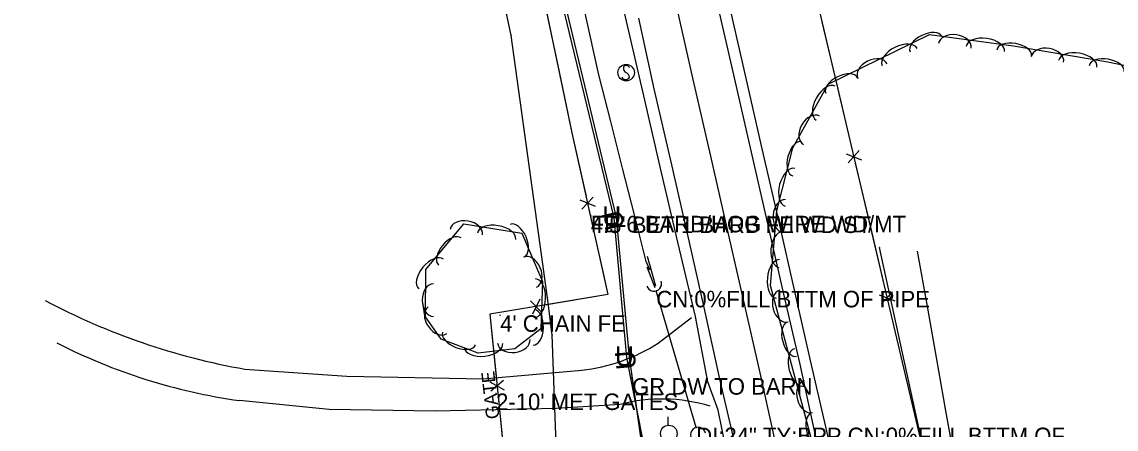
# Model space of a CAD drawing. Extents: x 954793 to 988390, y 1867850 to 1924428.
# Drawn here: x 957778 to 958109.2, y 1918997.9 to 1919121.2 of the extents above; entities that cross this region are included whole.
import ezdxf

# ---------------------------------------------------------------- set-up
doc = ezdxf.new("R2010")
doc.units = 0
for name, color, linetype in [('Default', 7, 'Continuous'), ('S_CROSS_DRAIN', 7, 'Continuous'), ('S_DITCHLINE', 7, 'Continuous'), ('S_DRG_PT_SYM', 7, 'Continuous'), ('S_DRIVEWAY', 7, 'Continuous'), ('S_EDGE_PAVEMENT', 7, 'Continuous'), ('S_FENCE', 7, 'Continuous'), ('S_FIBER_OPTIC_CABLE', 7, 'Continuous'), ('S_GATE_ANNOT', 7, 'Continuous'), ('S_MSC_PT_SYM', 7, 'Continuous'), ('S_PAVEMENT_CROWN', 7, 'Continuous'), ('S_SHOULDER', 7, 'Continuous'), ('S_SIDE_DRAIN', 7, 'Continuous'), ('S_SIDE_DRAIN_ANNOT', 7, 'Continuous'), ('S_SIGN', 7, 'Continuous'), ('S_STREAM', 7, 'Continuous'), ('S_SURVEY_TEXT_ANNOT', 7, 'Continuous'), ('S_TREE', 7, 'Continuous'), ('S_UNDERGROUND_CABLE', 7, 'Continuous'), ('S_UTILITY_POLE', 7, 'Continuous'), ('S_UTL_PT_SYM', 7, 'Continuous'), ('S_WATER_UTILITIES', 7, 'Continuous')]:
    doc.layers.add(name, color=color, linetype=linetype)

msp = doc.modelspace()

# ---------------------------------------------------------------- linework, layer by layer
at = {"layer": 'S_CROSS_DRAIN'}
for centre, start, end in [((957969.33, 1919041.93), 199.533, 19.8621), ((957982.68, 1918996.1), 14.3077, 194.6369)]:
    msp.add_arc(centre, 2.3, start, end, dxfattribs=at)
at = {"layer": 'S_DITCHLINE'}
for points in [[(957969.61, 1919040.65), (957967.25, 1919046.86), (957968.04, 1919046.12), (957966.95, 1919048.57), (957963.37, 1919062.73), (957959.79, 1919076.88), (957956.21, 1919091.03), (957952.63, 1919105.19), (957948.5, 1919123.81), (957944.37, 1919142.43), (957940.24, 1919161.05), (957936.11, 1919179.68), (957932.71, 1919195.86), (957929.32, 1919212.05), (957926.04, 1919230.8), (957922.75, 1919249.55), (957919.47, 1919268.3), (957916.19, 1919287.05), (957912.91, 1919304.8), (957909.63, 1919322.54), (957906.35, 1919340.29), (957903.07, 1919358.04)], [(958070.82, 1918865.48), (958070.78, 1918883.74), (958070.74, 1918902.01), (958068.53, 1918905.88), (958065.93, 1918926.72), (958063.33, 1918947.56), (958066.58, 1918959.89), (958063.57, 1918973.61), (958060.55, 1918987.33), (958057.68, 1919003.43), (958054.81, 1919019.52), (958051.94, 1919035.62), (958049.07, 1919051.72)]]:
    msp.add_lwpolyline(points, dxfattribs=at)
at = {"layer": 'S_DRG_PT_SYM'}
for points in [[(957970, 1919039.73), (957969.95, 1919039.72), (957970, 1919039.73), (957970.01, 1919039.69), (957970, 1919039.73), (957970.05, 1919039.75), (957970, 1919039.73), (957969.98, 1919039.78)], [(957970, 1919039.73), (957969.95, 1919039.72), (957970, 1919039.73), (957970.01, 1919039.69), (957970, 1919039.73), (957970.05, 1919039.75), (957970, 1919039.73), (957969.98, 1919039.78)], [(957982.08, 1918998.31), (957982.03, 1918998.29), (957982.08, 1918998.31), (957982.09, 1918998.26), (957982.08, 1918998.31), (957982.13, 1918998.32), (957982.08, 1918998.31), (957982.06, 1918998.35)], [(957982.08, 1918998.31), (957982.03, 1918998.29), (957982.08, 1918998.31), (957982.09, 1918998.26), (957982.08, 1918998.31), (957982.13, 1918998.32), (957982.08, 1918998.31), (957982.06, 1918998.35)]]:
    msp.add_lwpolyline(points, close=True, dxfattribs=at)
for points in [[(957970, 1919039.73), (957970, 1919039.78), (957970, 1919039.73), (957969.95, 1919039.73), (957970, 1919039.73), (957970, 1919039.68), (957970, 1919039.73), (957970.05, 1919039.73)], [(957982.08, 1918998.31), (957982.08, 1918998.36), (957982.08, 1918998.31), (957982.03, 1918998.31), (957982.08, 1918998.31), (957982.08, 1918998.26), (957982.08, 1918998.31), (957982.13, 1918998.31)]]:
    msp.add_lwpolyline(points, dxfattribs=at)
at = {"layer": 'S_DRIVEWAY'}
for points in [[(957970.57, 1919023.86), (957980.67, 1919031.64)], [(957845.5, 1919016.02), (957876.3, 1919013.85), (957917.61, 1919013.04), (957947.41, 1919015.72)], [(957959.08, 1919005.29), (957939.84, 1919004.09), (957903.08, 1919003.27), (957870.98, 1919003.82), (957843.81, 1919006.5)]]:
    msp.add_lwpolyline(points, dxfattribs=at)
for centre, major_axis, ratio, start_param, end_param in [((957879.53, 1919211.95), (195.34, -50.05), 0.98609, 4.471317, 4.790125), ((957867.04, 1919175.32), (167.44, -42.18), 0.986758, 4.483529, 4.821027), ((957941.57, 1919068.7), (53.17, 9.2), 0.987803, 4.651383, 5.110657), ((957971.72, 1918958.32), (-47.99, -8.91), 0.996629, 4.226976, 4.79163)]:
    msp.add_ellipse(centre, major_axis=major_axis, ratio=ratio, start_param=start_param, end_param=end_param, dxfattribs=at)
at = {"layer": 'S_EDGE_PAVEMENT'}
for points in [[(958073.63, 1918751.12), (958068.78, 1918772.47), (958063.92, 1918793.82), (958059.67, 1918812.63), (958055.41, 1918831.45), (958051.01, 1918850.71), (958046.61, 1918869.97), (958042.63, 1918887.58), (958038.66, 1918905.19), (958034.81, 1918922.83), (958030.95, 1918940.47), (958026.59, 1918959.08), (958022.22, 1918977.68), (958017.81, 1918997.8), (958013.4, 1919017.92), (958008.64, 1919038.76), (958003.89, 1919059.59), (957998.54, 1919083.05), (957993.18, 1919106.5), (957988.27, 1919128.06)], [(957995.95, 1918983.93), (957994.04, 1918992.24), (957989.35, 1919012.62), (957984.65, 1919033.76), (957979.94, 1919054.9), (957974.66, 1919077.89), (957969.38, 1919100.89), (957964.69, 1919122.32)]]:
    msp.add_lwpolyline(points, dxfattribs=at)
at = {"layer": 'S_FENCE'}
for p, q in [((958027.44, 1919081.27), (958032.08, 1919079.43)), ((958031.43, 1919082.21), (958028.1, 1919078.49)), ((957946.86, 1919067.26), (957951.47, 1919065.38)), ((957950.86, 1919068.15), (957947.48, 1919064.49)), ((958037.51, 1919038.53), (958042.16, 1919036.69)), ((958041.5, 1919039.47), (958038.17, 1919035.75)), ((957935.39, 1919033.18), (957931.89, 1919036.75)), ((957934.72, 1919037.22), (957932.57, 1919032.71)), ((957919.63, 1919012.15), (957923.99, 1919009.74)), ((957923.71, 1919012.56), (957919.92, 1919009.33))]:
    msp.add_line(p, q, dxfattribs=at)
for points in [[(957974.36, 1919315.42), (958171.6, 1918478.59)], [(957904.56, 1919278.24), (957944.44, 1919087.6)], [(957936.5, 1919125.58), (957940.59, 1919106.01)], [(958020.15, 1919121.15), (958024.73, 1919101.72)], [(957940.59, 1919106.01), (957944.44, 1919087.6)], [(958024.73, 1919101.72), (958029.3, 1919082.29)], [(957944.44, 1919087.6), (957948.74, 1919068.26)], [(957944.44, 1919087.6), (957955.33, 1919038.58)], [(958030.22, 1919078.41), (958034.8, 1919058.98)], [(957949.6, 1919064.39), (957953.9, 1919045.04)], [(958034.8, 1919058.98), (958039.38, 1919039.55)], [(958150.53, 1918989.17), (958117.02, 1918988.97), (958050.26, 1918994.6), (958037.56, 1919052.81)], [(958150.53, 1918989.17), (958117.02, 1918988.97), (958050.26, 1918994.6), (958037.56, 1919052.81)], [(957953.9, 1919045.04), (957955.33, 1919038.58)], [(957955.33, 1919038.58), (957919.64, 1919032.63)], [(957955.33, 1919038.58), (957935.61, 1919035.29)], [(957931.67, 1919034.64), (957919.64, 1919032.63)], [(957919.64, 1919032.63), (957921.62, 1919012.92)], [(957919.64, 1919032.63), (957924.74, 1918981.72)], [(957922.01, 1919008.97), (957923.99, 1918989.26)]]:
    msp.add_lwpolyline(points, dxfattribs=at)
at = {"layer": 'S_FIBER_OPTIC_CABLE'}
for p, q in [((957957.92, 1919061.91), (957942.33, 1919127.19)), ((957961.87, 1919019.63), (957957.92, 1919061.91)), ((957966.64, 1918986.41), (957961.87, 1919019.63))]:
    msp.add_line(p, q, dxfattribs=at)
msp.add_lwpolyline([(957966.64, 1918986.41), (957961.87, 1919019.63), (957957.92, 1919061.91), (957942.33, 1919127.19), (957929.06, 1919189.56), (957914.72, 1919256.53), (957903.24, 1919320.63), (957898.55, 1919331.88), (957886.67, 1919388.02), (957871.83, 1919455.69), (957862.45, 1919505.42), (957844.15, 1919574.86), (957831.3, 1919628.15), (957817.77, 1919672.5), (957789.71, 1919741.98), (957767.34, 1919783.13), (957730.69, 1919845.62), (957701.01, 1919900.26), (957674.68, 1919947.84), (957633.7, 1920013.73), (957589.7, 1920086.13), (957561.63, 1920129.11), (957536.74, 1920167.19), (957513.26, 1920206.3)], dxfattribs=at)
msp.add_lwpolyline([(957966.64, 1918986.41), (957961.87, 1919019.63), (957957.92, 1919061.91), (957942.33, 1919127.19), (957929.06, 1919189.56), (957914.72, 1919256.53), (957903.24, 1919320.63), (957898.55, 1919331.88), (957886.67, 1919388.02), (957871.83, 1919455.69), (957862.45, 1919505.42), (957844.15, 1919574.86), (957831.3, 1919628.15), (957817.77, 1919672.5), (957789.71, 1919741.98), (957767.34, 1919783.13), (957730.69, 1919845.62), (957701.01, 1919900.26), (957674.68, 1919947.84), (957633.7, 1920013.73), (957589.7, 1920086.13), (957561.63, 1920129.11), (957536.74, 1920167.19), (957513.26, 1920206.3)], dxfattribs=at)
at = {"layer": 'S_MSC_PT_SYM'}
for points in [[(957950.15, 1919062.45), (957950.15, 1919062.5), (957950.15, 1919062.45), (957950.1, 1919062.45), (957950.15, 1919062.45), (957950.15, 1919062.4), (957950.15, 1919062.45), (957950.2, 1919062.45)], [(957950.15, 1919062.45), (957950.15, 1919062.5), (957950.15, 1919062.45), (957950.1, 1919062.45), (957950.15, 1919062.45), (957950.15, 1919062.4), (957950.15, 1919062.45), (957950.2, 1919062.45)], [(957950.15, 1919062.25), (957950.15, 1919062.3), (957950.15, 1919062.25), (957950.1, 1919062.25), (957950.15, 1919062.25), (957950.15, 1919062.2), (957950.15, 1919062.25), (957950.2, 1919062.25)], [(957950.15, 1919062.25), (957950.15, 1919062.3), (957950.15, 1919062.25), (957950.1, 1919062.25), (957950.15, 1919062.25), (957950.15, 1919062.2), (957950.15, 1919062.25), (957950.2, 1919062.25)], [(958037.56, 1919052.81), (958037.51, 1919052.79), (958037.56, 1919052.81), (958037.57, 1919052.76), (958037.56, 1919052.81), (958037.61, 1919052.82), (958037.56, 1919052.81), (958037.55, 1919052.85)], [(958037.56, 1919052.81), (958037.51, 1919052.79), (958037.56, 1919052.81), (958037.57, 1919052.76), (958037.56, 1919052.81), (958037.61, 1919052.82), (958037.56, 1919052.81), (958037.55, 1919052.85)], [(957922.73, 1919032.32), (957922.73, 1919032.37), (957922.73, 1919032.32), (957922.68, 1919032.32), (957922.73, 1919032.32), (957922.73, 1919032.27), (957922.73, 1919032.32), (957922.78, 1919032.32)], [(957922.73, 1919032.32), (957922.73, 1919032.37), (957922.73, 1919032.32), (957922.68, 1919032.32), (957922.73, 1919032.32), (957922.73, 1919032.27), (957922.73, 1919032.32), (957922.78, 1919032.32)], [(957962.68, 1919013.29), (957962.68, 1919013.34), (957962.68, 1919013.29), (957962.63, 1919013.29), (957962.68, 1919013.29), (957962.68, 1919013.24), (957962.68, 1919013.29), (957962.73, 1919013.29)], [(957962.68, 1919013.29), (957962.68, 1919013.34), (957962.68, 1919013.29), (957962.63, 1919013.29), (957962.68, 1919013.29), (957962.68, 1919013.24), (957962.68, 1919013.29), (957962.73, 1919013.29)], [(957921.51, 1919008.64), (957921.51, 1919008.69), (957921.51, 1919008.64), (957921.46, 1919008.64), (957921.51, 1919008.64), (957921.51, 1919008.59), (957921.51, 1919008.64), (957921.56, 1919008.64)], [(957921.51, 1919008.64), (957921.51, 1919008.69), (957921.51, 1919008.64), (957921.46, 1919008.64), (957921.51, 1919008.64), (957921.51, 1919008.59), (957921.51, 1919008.64), (957921.56, 1919008.64)]]:
    msp.add_lwpolyline(points, close=True, dxfattribs=at)
for points in [[(957950.15, 1919062.45), (957950.15, 1919062.5), (957950.15, 1919062.45), (957950.1, 1919062.45), (957950.15, 1919062.45), (957950.15, 1919062.4), (957950.15, 1919062.45), (957950.2, 1919062.45)], [(957950.15, 1919062.25), (957950.15, 1919062.3), (957950.15, 1919062.25), (957950.1, 1919062.25), (957950.15, 1919062.25), (957950.15, 1919062.2), (957950.15, 1919062.25), (957950.2, 1919062.25)], [(958037.56, 1919052.81), (958037.56, 1919052.86), (958037.56, 1919052.81), (958037.51, 1919052.81), (958037.56, 1919052.81), (958037.56, 1919052.76), (958037.56, 1919052.81), (958037.61, 1919052.81)], [(957922.73, 1919032.32), (957922.73, 1919032.37), (957922.73, 1919032.32), (957922.68, 1919032.32), (957922.73, 1919032.32), (957922.73, 1919032.27), (957922.73, 1919032.32), (957922.78, 1919032.32)], [(957962.68, 1919013.29), (957962.68, 1919013.34), (957962.68, 1919013.29), (957962.63, 1919013.29), (957962.68, 1919013.29), (957962.68, 1919013.24), (957962.68, 1919013.29), (957962.73, 1919013.29)], [(957921.51, 1919008.64), (957921.51, 1919008.69), (957921.51, 1919008.64), (957921.46, 1919008.64), (957921.51, 1919008.64), (957921.51, 1919008.59), (957921.51, 1919008.64), (957921.56, 1919008.64)]]:
    msp.add_lwpolyline(points, dxfattribs=at)
at = {"layer": 'S_PAVEMENT_CROWN'}
msp.add_lwpolyline([(958061.66, 1918748.46), (958056.79, 1918770.18), (958051.93, 1918791.91), (958047.72, 1918809.94), (958043.52, 1918827.98), (958039.18, 1918847.41), (958034.83, 1918866.85), (958030.82, 1918884.74), (958026.81, 1918902.64), (958022.81, 1918920.12), (958018.81, 1918937.61), (958014.57, 1918956.17), (958010.34, 1918974.73), (958005.79, 1918995.26), (958001.24, 1919015.79), (957996.51, 1919036.58), (957991.77, 1919057.37), (957986.47, 1919080.55), (957981.17, 1919103.72), (957976.32, 1919125.24)], dxfattribs=at)
at = {"layer": 'S_SHOULDER'}
for points in [[(957992.71, 1918984.07), (957992.06, 1918987.24), (957988.72, 1919003.57), (957985.63, 1919012.2), (957981.83, 1919032.01), (957976.47, 1919054.46), (957971.2, 1919077.27), (957965.92, 1919100.07), (957961.02, 1919121.37), (957956.11, 1919142.67), (957956.01, 1919143.11)], [(958077.33, 1918752.15), (958072.45, 1918773.33), (958067.57, 1918794.51), (958063.31, 1918813.05), (958059.05, 1918831.58), (958054.63, 1918851.41), (958050.22, 1918871.23), (958046.21, 1918888.65), (958042.21, 1918906.07), (958038.33, 1918923.54), (958034.45, 1918941.01), (958030.19, 1918959.73), (958025.92, 1918978.45), (958021.32, 1918998.55), (958016.72, 1919018.64), (958011.96, 1919039.58), (958007.19, 1919060.51), (958001.88, 1919083.62), (957996.57, 1919106.73), (957991.61, 1919128.51)]]:
    msp.add_lwpolyline(points, dxfattribs=at)
at = {"layer": 'S_SIDE_DRAIN'}
msp.add_line((957982.08, 1918998.31), (957970, 1919039.73), dxfattribs=at)
msp.add_lwpolyline([(957982.08, 1918998.31), (957970, 1919039.73)], dxfattribs=at)
msp.add_lwpolyline([(957982.08, 1918998.31), (957970, 1919039.73)], dxfattribs=at)
at = {"layer": 'S_SIGN'}
msp.add_circle((957960.87, 1919105.81), 2.49, dxfattribs=at)
for centre, radius, start, end in [((957961.55, 1919107.13), 1.5, 167.1196, 241.9813), ((957960.94, 1919107.07), 0.95, 16.5258, 156.8957), ((957960.71, 1919104.98), 1.28, 204.641, 335.359), ((957960.45, 1919104.46), 1.4, 358.6529, 73.7063)]:
    msp.add_arc(centre, radius, start, end, dxfattribs=at)
at = {"layer": 'S_STREAM'}
msp.add_lwpolyline([(957967.21, 1919050.2), (957969.75, 1919041.27)], dxfattribs=at)
at = {"layer": 'S_TREE'}
for points in [[(958037, 1918919.86), (958004.52, 1919041.33), (958006.46, 1919063.95), (958011.32, 1919083.06), (958022.03, 1919102.29), (958052.72, 1919117.37), (958078.09, 1919113.95), (958106.69, 1919109.11), (958127.05, 1919104.81), (958140.78, 1919087.74), (958140.55, 1919071.53), (958134.27, 1919060.55), (958137.15, 1919041.68), (958154.01, 1919034.86), (958178.09, 1919038.99), (958197.29, 1919040.2), (958222.87, 1919034.31), (958242.92, 1919023.4)], [(957900.17, 1919031.96), (957900.21, 1919046.16), (957911.77, 1919060.06), (957929.27, 1919057.16), (957935.57, 1919042.55), (957935.04, 1919028.24), (957927.2, 1919022.12), (957916.03, 1919020.85), (957904.89, 1919025.13), (957899.94, 1919032.15), (957899.32, 1919036.14)]]:
    msp.add_lwpolyline(points, dxfattribs=at)
for centre, major_axis, ratio in [((958051.62, 1919114.47), (-4.8, -2.36), 0.540699), ((958060.37, 1919113.93), (-4.91, 0.66), 0.685311), ((958043.66, 1919110.56), (-5.27, -2.59), 0.55008), ((958069.58, 1919112.96), (-5.82, 0.78), 0.55008), ((958078.3, 1919111.76), (-5.27, 0.89), 0.540699), ((958088.41, 1919109.79), (-4.89, 0.83), 0.685311), ((958035.47, 1919106.24), (-4.45, -2.19), 0.685311), ((958097.58, 1919108.5), (-5.79, 0.98), 0.55008), ((958106.33, 1919107.02), (-5.27, 0.89), 0.540699), ((958026.11, 1919101.93), (-4.8, -2.36), 0.540699), ((958021.27, 1919096.57), (-2.86, -5.13), 0.55008), ((958016.99, 1919088.35), (-2.41, -4.33), 0.685311), ((958012.65, 1919079.71), (-1.32, -5.18), 0.540699), ((958010.47, 1919071.11), (-1.45, -5.69), 0.55008), ((958008.72, 1919062.42), (-0.42, -4.94), 0.685311), ((957912.47, 1919057.53), (-4.89, 0.81), 0.685311), ((957921.65, 1919056.27), (-5.79, 0.96), 0.55008), ((957927.92, 1919054.95), (-2.12, 4.91), 0.540699), ((958007.58, 1919052.18), (-0.46, -5.33), 0.540699), ((957907.52, 1919051.63), (-3.42, -4.11), 0.540699), ((957931.76, 1919045.38), (-1.96, 4.55), 0.685311), ((957901.84, 1919044.81), (-3.75, -4.51), 0.55008), ((958006.83, 1919043.35), (-0.5, -5.85), 0.55008), ((957902.57, 1919036.91), (-0.01, -4.96), 0.685311), ((957933.26, 1919037.49), (0.22, 5.86), 0.55008), ((958008.65, 1919035.13), (1.28, -4.79), 0.685311), ((957903.78, 1919030.84), (2.85, -4.05), 0.685311), ((957932.93, 1919028.62), (0.2, 5.34), 0.540699), ((958011.06, 1919025.11), (1.38, -5.17), 0.540699), ((957910.31, 1919025.32), (4.99, -1.92), 0.540699), ((957926.87, 1919024.48), (4.92, 0.56), 0.685311), ((957917.7, 1919023.17), (5.83, 0.66), 0.55008), ((958013.35, 1919016.54), (1.52, -5.67), 0.55008), ((958015.99, 1919007.66), (1.28, -4.79), 0.685311), ((958018.4, 1918997.64), (1.38, -5.17), 0.540699)]:
    msp.add_ellipse(centre, major_axis=major_axis, ratio=ratio, start_param=3.141593, end_param=6.283185, dxfattribs=at)
at = {"layer": 'S_UNDERGROUND_CABLE'}
for p, q in [((957957.25, 1919061.89), (957941.54, 1919126.91)), ((957961.07, 1919019.51), (957957.25, 1919061.89)), ((957967.42, 1918987.01), (957961.07, 1919019.51))]:
    msp.add_line(p, q, dxfattribs=at)
msp.add_lwpolyline([(957967.42, 1918987.01), (957961.07, 1919019.51), (957957.25, 1919061.89), (957941.54, 1919126.91), (957928.48, 1919189.69), (957915.49, 1919256.77), (957902.14, 1919321.03), (957899.44, 1919332.23), (957885.96, 1919387.62), (957872.53, 1919455.86), (957861.37, 1919505.43), (957844.69, 1919575.08), (957830.01, 1919629.17), (957827.22, 1919628.4)], dxfattribs=at)
msp.add_lwpolyline([(957967.42, 1918987.01), (957961.07, 1919019.51), (957957.25, 1919061.89), (957941.54, 1919126.91), (957928.48, 1919189.69), (957915.49, 1919256.77), (957902.14, 1919321.03), (957899.44, 1919332.23), (957885.96, 1919387.62), (957872.53, 1919455.86), (957861.37, 1919505.43), (957844.69, 1919575.08), (957830.01, 1919629.17), (957827.22, 1919628.4)], dxfattribs=at)
at = {"layer": 'S_UTILITY_POLE'}
msp.add_line((957973.64, 1918999.06), (957973.64, 1919001.54), dxfattribs=at)
msp.add_circle((957973.79, 1918996.54), 2.5, dxfattribs=at)
at = {"layer": 'S_UTL_PT_SYM'}
for points in [[(957926.05, 1919117.03), (957926.05, 1919117.08), (957926.05, 1919117.03), (957926, 1919117.03), (957926.05, 1919117.03), (957926.05, 1919116.98), (957926.05, 1919117.03), (957926.1, 1919117.03)], [(957957.92, 1919061.91), (957957.92, 1919061.96), (957957.92, 1919061.91), (957957.87, 1919061.91), (957957.92, 1919061.91), (957957.92, 1919061.86), (957957.92, 1919061.91), (957957.97, 1919061.91)], [(957937.06, 1919037.64), (957937.06, 1919037.69), (957937.06, 1919037.64), (957937.01, 1919037.64), (957937.06, 1919037.64), (957937.06, 1919037.59), (957937.06, 1919037.64), (957937.11, 1919037.64)], [(957938.48, 1919026.36), (957938.48, 1919026.41), (957938.48, 1919026.36), (957938.43, 1919026.36), (957938.48, 1919026.36), (957938.48, 1919026.31), (957938.48, 1919026.36), (957938.53, 1919026.36)], [(957961.87, 1919019.63), (957961.87, 1919019.68), (957961.87, 1919019.63), (957961.82, 1919019.63), (957961.87, 1919019.63), (957961.87, 1919019.58), (957961.87, 1919019.63), (957961.92, 1919019.63)]]:
    msp.add_lwpolyline(points, dxfattribs=at)
for points in [[(957926.05, 1919117.03), (957926, 1919117.01), (957926.05, 1919117.03), (957926.06, 1919116.98), (957926.05, 1919117.03), (957926.1, 1919117.04), (957926.05, 1919117.03), (957926.04, 1919117.07)], [(957926.05, 1919117.03), (957926, 1919117.01), (957926.05, 1919117.03), (957926.06, 1919116.98), (957926.05, 1919117.03), (957926.1, 1919117.04), (957926.05, 1919117.03), (957926.04, 1919117.07)], [(957957.92, 1919061.91), (957957.87, 1919061.9), (957957.92, 1919061.91), (957957.93, 1919061.86), (957957.92, 1919061.91), (957957.96, 1919061.92), (957957.92, 1919061.91), (957957.9, 1919061.96)], [(957957.92, 1919061.91), (957957.87, 1919061.9), (957957.92, 1919061.91), (957957.93, 1919061.86), (957957.92, 1919061.91), (957957.96, 1919061.92), (957957.92, 1919061.91), (957957.9, 1919061.96)], [(957937.06, 1919037.64), (957937.01, 1919037.64), (957937.06, 1919037.64), (957937.07, 1919037.59), (957937.06, 1919037.64), (957937.11, 1919037.65), (957937.06, 1919037.64), (957937.06, 1919037.69)], [(957937.06, 1919037.64), (957937.01, 1919037.64), (957937.06, 1919037.64), (957937.07, 1919037.59), (957937.06, 1919037.64), (957937.11, 1919037.65), (957937.06, 1919037.64), (957937.06, 1919037.69)], [(957938.48, 1919026.36), (957938.43, 1919026.35), (957938.48, 1919026.36), (957938.49, 1919026.31), (957938.48, 1919026.36), (957938.53, 1919026.36), (957938.48, 1919026.36), (957938.47, 1919026.41)], [(957938.48, 1919026.36), (957938.43, 1919026.35), (957938.48, 1919026.36), (957938.49, 1919026.31), (957938.48, 1919026.36), (957938.53, 1919026.36), (957938.48, 1919026.36), (957938.47, 1919026.41)], [(957961.87, 1919019.63), (957961.82, 1919019.62), (957961.87, 1919019.63), (957961.87, 1919019.58), (957961.87, 1919019.63), (957961.92, 1919019.63), (957961.87, 1919019.63), (957961.86, 1919019.68)], [(957961.87, 1919019.63), (957961.82, 1919019.62), (957961.87, 1919019.63), (957961.87, 1919019.58), (957961.87, 1919019.63), (957961.92, 1919019.63), (957961.87, 1919019.63), (957961.86, 1919019.68)]]:
    msp.add_lwpolyline(points, close=True, dxfattribs=at)
at = {"layer": 'S_WATER_UTILITIES'}
for p, q in [((957926.05, 1919117.03), (957910.72, 1919189.52)), ((957937.06, 1919037.64), (957926.05, 1919117.03)), ((957938.48, 1919026.36), (957937.06, 1919037.64)), ((957939.76, 1918990.53), (957938.48, 1919026.36))]:
    msp.add_line(p, q, dxfattribs=at)
msp.add_lwpolyline([(958179.45, 1917904.11), (958174.32, 1917982.48), (958165.11, 1918043.87), (958156.16, 1918098.59), (958144.77, 1918150.3), (958129.41, 1918205.5), (958112.58, 1918270.49), (958097.07, 1918340.41), (958082.01, 1918401.79), (958062.76, 1918503.67), (958042.62, 1918569.65), (958027.6, 1918627.67), (958007.57, 1918703.46), (957994.11, 1918758.13), (957969.78, 1918822.85), (957964.35, 1918845.94), (957963.27, 1918858.5), (957940.25, 1918978.26), (957939.76, 1918990.53), (957938.48, 1919026.36), (957937.06, 1919037.64), (957926.05, 1919117.03), (957910.72, 1919189.52)], dxfattribs=at)
msp.add_lwpolyline([(958179.45, 1917904.11), (958174.32, 1917982.48), (958165.11, 1918043.87), (958156.16, 1918098.59), (958144.77, 1918150.3), (958129.41, 1918205.5), (958112.58, 1918270.49), (958097.07, 1918340.41), (958082.01, 1918401.79), (958062.76, 1918503.67), (958042.62, 1918569.65), (958027.6, 1918627.67), (958007.57, 1918703.46), (957994.11, 1918758.13), (957969.78, 1918822.85), (957964.35, 1918845.94), (957963.27, 1918858.5), (957940.25, 1918978.26), (957939.76, 1918990.53), (957938.48, 1919026.36), (957937.06, 1919037.64), (957926.05, 1919117.03), (957910.72, 1919189.52)], dxfattribs=at)

# ---------------------------------------------------------------- texts
at = {"layer": 'Default'}
for rotation, p in [(360, (957953.62, 1919059.35)), (103.5802, (957960.57, 1919058.96)), (95.1549, (957963.93, 1919016.13)), (360, (957957.44, 1919016.97))]:
    msp.add_text('U', height=6, rotation=rotation, dxfattribs=at).set_placement(p)
at = {"layer": 'S_GATE_ANNOT'}
msp.add_text('GATE', height=4, rotation=96.4238, dxfattribs=at).set_placement((957922.57, 1919001.13))
msp.add_text("2-10' MET GATES", height=5, dxfattribs=at).set_placement((957921.51, 1919003.64))
at = {"layer": 'S_SIDE_DRAIN_ANNOT'}
for s, p in [('CN:0%FILL BTTM OF PIPE', (957970, 1919034.73)), ('DI:24" TY:BPP CN:0%FILL BTTM OF', (957982.08, 1918993.31))]:
    msp.add_text(s, height=5, dxfattribs=at).set_placement(p)
at = {"layer": 'S_SURVEY_TEXT_ANNOT'}
for s, p in [("4.5' BET 1 BARB FE WD/ST", (957950.15, 1919057.25)), ('FE-6 BARB/HOG WIRE WD/MT', (957950.15, 1919057.45)), ("4' CHAIN FE", (957922.73, 1919027.32)), ('GR DW TO BARN', (957962.68, 1919008.29))]:
    msp.add_text(s, height=5, dxfattribs=at).set_placement(p)

doc.saveas('drawing.dxf')
